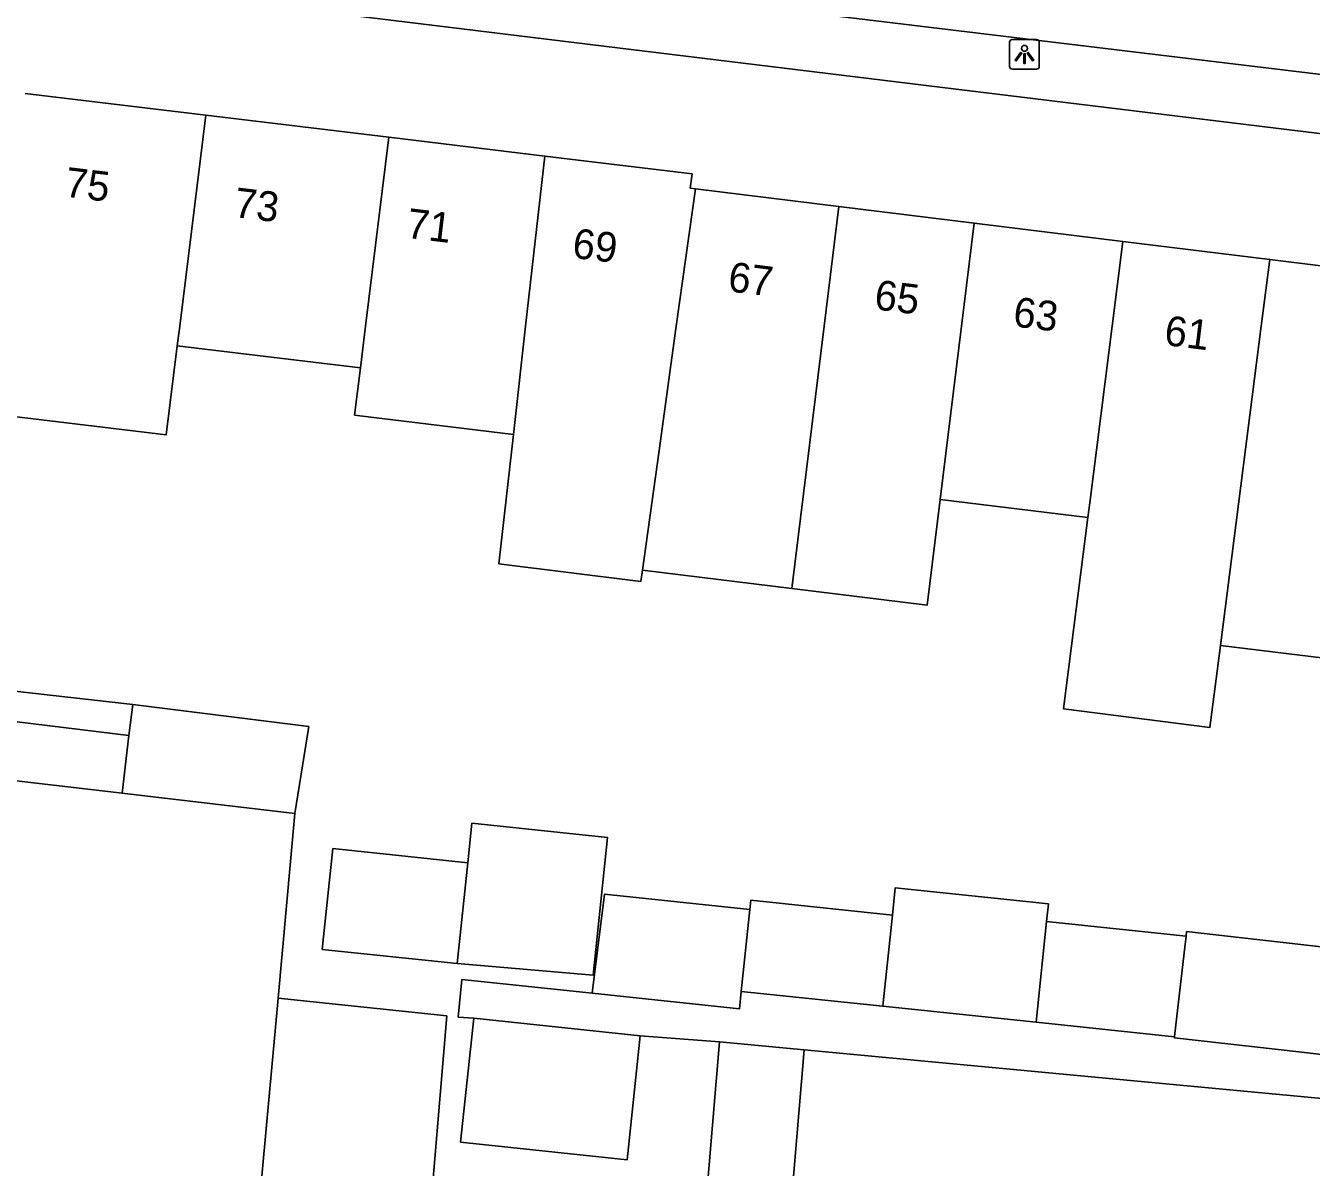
# Model space of a CAD drawing. Extents: x 158087 to 159494, y 382905 to 383981.
# Drawn here: x 158358.88 to 158402.03, y 383221.76 to 383260.09 of the extents above; entities that cross this region are included whole.
import ezdxf

# ---------------------------------------------------------------- set-up
doc = ezdxf.new("R2010")
doc.units = 0
for name, color, linetype in [('IMGEO_Lichtpunt', 7, 'Continuous'), ('IMGEO_Pand', 7, 'Continuous'), ('IMGEO_Pand_nummerreeks', 7, 'Continuous'), ('IMGEO_Voetpad_open', 7, 'Continuous')]:
    doc.layers.add(name, color=color, linetype=linetype)

msp = doc.modelspace()

# ---------------------------------------------------------------- linework, layer by layer
at = {"layer": 'IMGEO_Lichtpunt'}
for p, q in [((158392.805, 383259.624), (158391.997, 383259.624)), ((158392.805, 383259.624), (158391.997, 383259.624)), ((158391.903, 383259.529), (158391.903, 383258.722)), ((158391.903, 383259.529), (158391.903, 383258.722)), ((158392.899, 383258.722), (158392.899, 383259.529)), ((158392.899, 383258.722), (158392.899, 383259.529)), ((158391.997, 383258.628), (158392.805, 383258.628)), ((158391.997, 383258.628), (158392.805, 383258.628))]:
    msp.add_line(p, q, dxfattribs=at)
for points in [[(158392.277, 383259.193), (158392.316, 383259.165), (158392.128, 383258.903), (158392.09, 383258.93), (158392.277, 383259.193)], [(158392.489, 383259.165), (158392.527, 383259.192), (158392.714, 383258.93), (158392.675, 383258.902), (158392.489, 383259.165)], [(158392.379, 383259.145), (158392.426, 383259.145), (158392.426, 383258.823), (158392.379, 383258.823), (158392.379, 383259.145)]]:
    msp.add_lwpolyline(points, dxfattribs=at)
msp.add_circle((158392.402, 383259.327), 0.0994, dxfattribs=at)
for centre, start, end in [((158391.997, 383259.529), 90, 180), ((158391.997, 383259.529), 90, 180), ((158392.805, 383259.529), 0, 90), ((158392.805, 383259.529), 0, 90), ((158391.997, 383258.722), 180, 270), ((158391.997, 383258.722), 180, 270), ((158392.805, 383258.722), 270, 0), ((158392.805, 383258.722), 270, 360)]:
    msp.add_arc(centre, 0.0946, start, end, dxfattribs=at)
at = {"layer": 'IMGEO_Pand'}
for points in [[(158358.859, 383257.811), (158364.919, 383257.081)], [(158364.919, 383257.081), (158364.046, 383250), (158363.964, 383249.335)], [(158364.919, 383257.081), (158371.064, 383256.341)], [(158370.116, 383248.595), (158370.288, 383250), (158371.064, 383256.341)], [(158371.064, 383256.341), (158376.301, 383255.71)], [(158375.249, 383246.358), (158375.659, 383250), (158376.301, 383255.71)], [(158376.301, 383255.71), (158381.246, 383255.114), (158381.186, 383254.631), (158381.355, 383254.61)], [(158379.578, 383241.805), (158380.136, 383245.823), (158380.715, 383250), (158381.355, 383254.61)], [(158381.355, 383254.61), (158386.172, 383254.016)], [(158386.172, 383254.016), (158385.68, 383250), (158384.598, 383241.189)], [(158386.172, 383254.016), (158390.712, 383253.457)], [(158389.573, 383244.18), (158390.288, 383250), (158390.712, 383253.457)], [(158390.712, 383253.457), (158395.708, 383252.841)], [(158395.708, 383252.841), (158395.346, 383250), (158394.591, 383244.07), (158394.528, 383243.572)], [(158395.708, 383252.841), (158400.636, 383252.234)], [(158398.982, 383239.282), (158400.351, 383250), (158400.636, 383252.234)], [(158400.636, 383252.234), (158405.772, 383251.601)], [(158363.964, 383249.335), (158363.596, 383246.352), (158357.537, 383247.08)], [(158370.116, 383248.595), (158366.38, 383249.044), (158363.964, 383249.335)], [(158375.249, 383246.358), (158369.918, 383247.013), (158370.116, 383248.595)], [(158379.578, 383241.805), (158379.526, 383241.427), (158374.76, 383242.014), (158375.249, 383246.358)], [(158389.573, 383244.18), (158389.138, 383240.632), (158384.598, 383241.189)], [(158394.528, 383243.572), (158389.573, 383244.18)], [(158398.982, 383239.282), (158398.63, 383236.529), (158393.71, 383237.156), (158394.058, 383239.886), (158394.528, 383243.572)], [(158404.661, 383242.328), (158404.219, 383238.639), (158398.982, 383239.282)], [(158384.598, 383241.189), (158379.578, 383241.805)], [(158362.343, 383236.256), (158362.469, 383237.296)], [(158367.915, 383233.64), (158368.377, 383236.557), (158362.469, 383237.296)], [(158356.147, 383235.013), (158356.387, 383236.981), (158362.343, 383236.256)], [(158362.343, 383236.256), (158362.11, 383234.317)], [(158356.147, 383235.013), (158362.11, 383234.317)], [(158362.11, 383234.317), (158367.915, 383233.64)], [(158367.349, 383227.435), (158367.915, 383233.64)], [(158373.715, 383231.985), (158373.854, 383233.309), (158378.41, 383232.829), (158377.923, 383228.207), (158373.358, 383228.596)], [(158373.715, 383231.985), (158369.188, 383232.461), (158368.832, 383229.073), (158373.358, 383228.596)], [(158373.358, 383228.596), (158373.715, 383231.985)], [(158393.147, 383230.014), (158393.209, 383230.602), (158388.065, 383231.143), (158387.968, 383230.221)], [(158377.894, 383227.6), (158378.303, 383230.923), (158383.181, 383230.41)], [(158383.181, 383230.41), (158383.214, 383230.722), (158387.968, 383230.221)], [(158382.892, 383227.665), (158383.181, 383230.41)], [(158387.968, 383230.221), (158387.658, 383227.278), (158387.646, 383227.164)], [(158392.79, 383226.626), (158393.147, 383230.014)], [(158393.147, 383230.014), (158397.826, 383229.522)], [(158397.826, 383229.522), (158397.783, 383229.146), (158397.454, 383226.247), (158397.442, 383226.14)], [(158397.826, 383229.522), (158397.843, 383229.671), (158403.054, 383229.08), (158403.016, 383228.738)], [(158367.349, 383227.435), (158366.626, 383219.514)], [(158366.626, 383219.514), (158372.354, 383218.991), (158373.01, 383226.839), (158367.349, 383227.435)], [(158382.892, 383227.665), (158382.837, 383227.08), (158377.894, 383227.6)], [(158387.646, 383227.164), (158382.892, 383227.665)], [(158392.79, 383226.626), (158387.646, 383227.164)], [(158373.916, 383226.764), (158373.477, 383222.6), (158379.067, 383222.012), (158379.506, 383226.176)], [(158373.916, 383226.764), (158379.506, 383226.176)], [(158397.442, 383226.14), (158392.79, 383226.626)], [(158382.167, 383225.973), (158380.432, 383205.316), (158380.986, 383205.27), (158380.803, 383203.091)], [(158382.167, 383225.973), (158385.005, 383225.706)], [(158402.65, 383225.513), (158401.716, 383225.619), (158397.438, 383226.104), (158397.442, 383226.14)], [(158385.005, 383225.706), (158383.532, 383208.166)]]:
    msp.add_lwpolyline(points, dxfattribs=at)
at = {"layer": 'IMGEO_Voetpad_open'}
for points in [[(158353.332, 383262.456), (158436.049, 383252.351), (158455.212, 383250), (158496.63, 383244.919)], [(158408.772, 383257.673), (158381.189, 383261.016)], [(158362.469, 383237.296), (158356.315, 383237.985)], [(158377.894, 383227.6), (158373.514, 383228.061), (158373.395, 383226.799), (158373.916, 383226.764)], [(158379.506, 383226.176), (158382.167, 383225.973)], [(158385.005, 383225.706), (158424.655, 383221.973), (158425.082, 383221.554)]]:
    msp.add_lwpolyline(points, dxfattribs=at)

# ---------------------------------------------------------------- texts
at = {"layer": 'IMGEO_Pand_nummerreeks'}
for s, rotation, p in [('75', 353.1297, (158360.158, 383254.351)), ('73', 353.1302, (158365.837, 383253.666)), ('71', 353.1302, (158371.627, 383252.969)), ('69', 353.1297, (158377.194, 383252.298)), ('67', 352.9735, (158382.42, 383251.174)), ('65', 352.9735, (158387.332, 383250.569)), ('63', 352.971, (158391.989, 383249.996)), ('61', 352.9755, (158397.064, 383249.371))]:
    msp.add_text(s, height=1, rotation=rotation, dxfattribs=at).set_placement(p)

doc.saveas('drawing.dxf')
